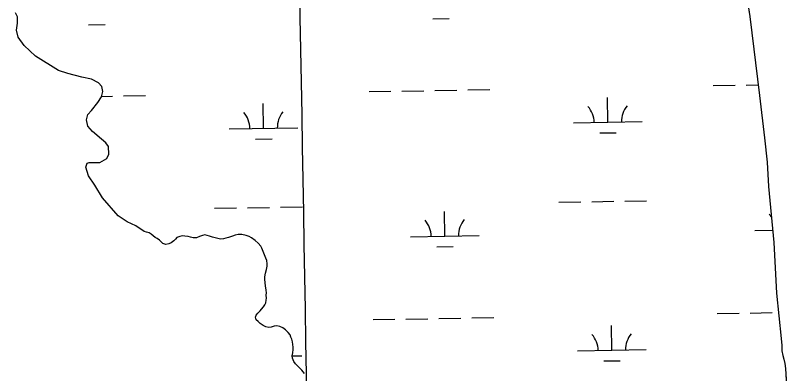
# Model space of a CAD drawing. Extents: x 3903937 to 3942190, y 260677 to 286651.
# Drawn here: x 3918386 to 3919514, y 267719 to 268241 of the extents above; entities that cross this region are included whole.
import ezdxf

# ---------------------------------------------------------------- set-up
doc = ezdxf.new("R2010")
doc.units = 0
for name, color, linetype in [('V-GRID-MAJR', 7, 'Continuous'), ('V-TOPO-SHOR', 7, 'Continuous'), ('V-WETL-SWMP', 7, 'Continuous')]:
    doc.layers.add(name, color=color, linetype=linetype)

msp = doc.modelspace()

# ---------------------------------------------------------------- linework, layer by layer
at = {"layer": 'V-GRID-MAJR'}
msp.add_spline([(3918836.554, 266203.342), (3918730.829, 272260.192), (3918625.049, 278320.127), (3918519.27, 284380.053), (3918519.216, 284383.145)], degree=3, dxfattribs=at)
at = {"layer": 'V-TOPO-SHOR'}
msp.add_lwpolyline([(3919440.126, 268343.923), (3919456.1410000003, 268239.338), (3919470.454, 268124.284), (3919477.68, 268062.242), (3919481.518, 268026.655), (3919483.609, 267991.473), (3919491.119, 267909.733), (3919495.006, 267835.88), (3919501.9420000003, 267769.425), (3919503.007, 267759.58), (3919502.938, 267751.476), (3919504.4, 267744.914), (3919505.961, 267739.483), (3919507.218, 267733.23), (3919508.375, 267725.95), (3919511.132, 267678.254), (3919514.224, 267598.445), (3919510.169, 267484.034), (3919508.916, 267361.938), (3919505.461, 267277.384), (3919505.324, 267184.02), (3919495.1410000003, 267062.711), (3919481.913, 266933.591)], dxfattribs=at)
at = {"layer": 'V-WETL-SWMP'}
for p, q in [((3919440.124962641, 268343.9239823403), (3919456.1409639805, 268239.3389829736)), ((3918388.6930067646, 268239.07100319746), (3918385.753006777, 268244.61300320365)), ((3918388.4570069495, 268229.78900328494), (3918388.6930067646, 268239.07100319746)), ((3919456.1409639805, 268239.3389829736), (3919470.4539655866, 268124.2829837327)), ((3918387.0330072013, 268219.5250034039), (3918388.4570069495, 268229.78900328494)), ((3918492.340100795, 268227.20467888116), (3918516.3363833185, 268227.62705500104)), ((3918994.1703578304, 268236.03776027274), (3919018.166640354, 268236.4601363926)), ((3918389.558007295, 268209.2450034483), (3918387.0330072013, 268219.5250034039)), ((3918398.39500717, 268197.1610033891), (3918389.558007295, 268209.2450034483)), ((3918414.921006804, 268181.491003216), (3918398.39500717, 268197.1610033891)), ((3918448.4090058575, 268160.61600276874), (3918414.921006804, 268181.49100321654)), ((3918462.018005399, 268156.0180025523), (3918448.4090058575, 268160.6160027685)), ((3918482.3380046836, 268150.799002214), (3918462.018005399, 268156.0180025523)), ((3918496.348004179, 268147.77900197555), (3918482.3380046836, 268150.7990022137)), ((3918506.9910038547, 268142.40300182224), (3918496.348004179, 268147.7790019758)), ((3918511.709003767, 268137.0510017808), (3918506.9910038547, 268142.40300182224)), ((3918513.0630038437, 268130.133001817), (3918511.709003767, 268137.0510017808)), ((3919403.012867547, 268138.5778881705), (3919435.0079109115, 268139.1410563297)), ((3919451.0054325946, 268139.42264040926), (3919468.532209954, 268139.7311420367)), ((3918511.2530040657, 268122.2410019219), (3918513.063003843, 268130.133001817)), ((3918901.182610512, 268129.7448067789), (3918933.177653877, 268130.3079749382)), ((3918949.1751755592, 268130.5895590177), (3918981.170218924, 268131.15272717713)), ((3918997.1677406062, 268131.4343112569), (3919029.162783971, 268131.9974794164)), ((3919045.1603056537, 268132.27906349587), (3919077.155349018, 268132.8422316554)), ((3918496.359005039, 268102.3550023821), (3918505.8860044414, 268113.7700020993)), ((3918505.8860044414, 268113.7700020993), (3918511.2530040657, 268122.2410019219)), ((3918511.400465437, 268122.8839661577), (3918527.3325269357, 268123.1643980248)), ((3918543.3300486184, 268123.4459821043), (3918575.3250919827, 268124.0091502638)), ((3919249.33782271, 268085.1230816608), (3919248.7042578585, 268121.11750601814)), ((3919470.4539655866, 268124.2829837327), (3919477.679966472, 268062.2409841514)), ((3918491.199005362, 268096.2530025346), (3918496.359005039, 268102.3550023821)), ((3918747.507565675, 268076.2900002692), (3918746.874000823, 268112.2844246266)), ((3918489.192005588, 268088.5590026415), (3918491.199005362, 268096.2530025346)), ((3918491.1300056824, 268079.46600268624), (3918489.192005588, 268088.5590026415)), ((3919199.3455674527, 268084.24313141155), (3919299.3300779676, 268086.0030319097)), ((3918497.813005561, 268071.73700262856), (3918491.1300056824, 268079.46600268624)), ((3918510.999005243, 268060.62200247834), (3918497.813005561, 268071.73700262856)), ((3918697.5153104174, 268075.41005002), (3918797.4998209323, 268077.1699505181)), ((3919237.611251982, 268069.4832835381), (3919261.6075345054, 268069.90565965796)), ((3918517.6920050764, 268055.2630023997), (3918510.999005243, 268060.62200247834)), ((3918735.7809949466, 268060.65020214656), (3918759.77727747, 268061.0725782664)), ((3919477.679966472, 268062.2409841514), (3919481.5169669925, 268026.6559843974)), ((3918521.421005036, 268049.52000238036), (3918517.6920050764, 268055.2630023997)), ((3918521.9690052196, 268038.6550024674), (3918521.4210050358, 268049.52000238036)), ((3918518.979005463, 268032.1500025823), (3918521.9690052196, 268038.6550024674)), ((3918488.317006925, 268019.8340032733), (3918490.3150067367, 268025.5530031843)), ((3918490.3150067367, 268025.5530031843), (3918493.083006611, 268026.3320031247)), ((3918493.083006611, 268026.3320031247), (3918508.488005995, 268026.2680028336)), ((3918508.488005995, 268026.2680028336), (3918518.979005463, 268032.1500025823)), ((3919481.5169669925, 268026.6559843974), (3919483.607967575, 267991.4729846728)), ((3918492.411007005, 268006.98000331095), (3918488.317006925, 268019.8340032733)), ((3918501.2420069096, 267993.3160032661), (3918492.411007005, 268006.98000331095)), ((3918512.8180067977, 267974.70400321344), (3918501.2420069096, 267993.3160032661)), ((3919483.607967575, 267991.4729846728), (3919491.1179688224, 267909.73398526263)), ((3918535.423006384, 267948.73900301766), (3918512.8180067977, 267974.70400321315)), ((3919177.9726837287, 267968.4170518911), (3919209.967727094, 267968.98022005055)), ((3919225.965248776, 267969.26180413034), (3919257.960292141, 267969.82497228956)), ((3919273.9578138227, 267970.1065563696), (3919305.952857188, 267970.66972452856)), ((3918676.1424266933, 267959.5839704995), (3918708.1374700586, 267960.147138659)), ((3918724.134991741, 267960.42872273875), (3918756.1300351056, 267960.991890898)), ((3918772.127556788, 267961.273474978), (3918804.1226001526, 267961.836643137)), ((3918548.817006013, 267939.99400284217), (3918535.423006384, 267948.73900301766)), ((3919011.75168375, 267919.0540827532), (3919011.1181188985, 267955.04850711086)), ((3918561.2340056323, 267933.8200026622), (3918548.817006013, 267939.99400284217)), ((3918573.445005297, 267925.6720025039), (3918561.2340056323, 267933.8200026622)), ((3918576.8380051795, 267924.7250024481), (3918573.445005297, 267925.6720025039)), ((3918580.5140050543, 267923.55400238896), (3918576.8380051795, 267924.7250024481)), ((3918583.7970049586, 267921.6470023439), (3918580.5140050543, 267923.55400238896)), ((3918586.404004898, 267919.34200231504), (3918583.7970049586, 267921.6470023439)), ((3919463.589685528, 267927.0072138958), (3919489.4890575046, 267927.46308768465)), ((3918589.237004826, 267917.1500022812), (3918586.404004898, 267919.34200231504)), ((3918592.351004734, 267915.4120022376), (3918589.237004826, 267917.1500022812)), ((3918595.5240046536, 267912.9400021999), (3918592.351004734, 267915.4120022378)), ((3918598.0180045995, 267910.5210021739), (3918595.5240046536, 267912.9400021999)), ((3918600.6830045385, 267908.1030021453), (3918598.0180045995, 267910.5210021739)), ((3918616.594003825, 267912.1210018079), (3918612.8220040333, 267909.11200190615)), ((3918619.0130036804, 267914.61600173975), (3918616.594003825, 267912.1210018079)), ((3918621.2060035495, 267916.884001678), (3918619.0130036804, 267914.61600173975)), ((3918625.4920033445, 267918.65200158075), (3918621.2060035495, 267916.884001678)), ((3918628.9340031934, 267919.34300150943), (3918625.4920033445, 267918.65200158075)), ((3918632.88900304, 267919.07700143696), (3918628.9340031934, 267919.34300150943)), ((3918637.4110028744, 267918.24800135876), (3918632.88900304, 267919.07700143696)), ((3918640.803002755, 267917.35800130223), (3918637.4110028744, 267918.24800135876)), ((3918644.8740026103, 267916.4140012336), (3918640.803002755, 267917.35800130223)), ((3918649.730002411, 267916.6600011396), (3918644.8740026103, 267916.4140012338)), ((3918654.185002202, 267918.25900104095), (3918649.730002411, 267916.6600011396)), ((3918658.2450020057, 267920.0260009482), (3918654.185002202, 267918.25900104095)), ((3918661.801001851, 267920.662000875), (3918658.2450020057, 267920.0260009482)), ((3918665.362001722, 267919.94200081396), (3918661.801001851, 267920.66200087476)), ((3918668.4720016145, 267919.0510007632), (3918665.362001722, 267919.9420008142)), ((3918672.826001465, 267917.7130006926), (3918668.4720016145, 267919.0510007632)), ((3918676.6710013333, 267916.5420006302), (3918672.826001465, 267917.71300069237)), ((3918680.9120011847, 267915.4290005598), (3918676.6710013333, 267916.5420006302)), ((3918684.643001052, 267914.5410004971), (3918680.9120011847, 267915.4290005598)), ((3918689.2170008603, 267914.955000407), (3918684.643001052, 267914.54100049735)), ((3918692.376000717, 267915.8710003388), (3918689.2170008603, 267914.955000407)), ((3918696.1560005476, 267916.79000025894), (3918692.376000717, 267915.8710003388)), ((3918699.1450004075, 267917.87500019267), (3918696.1560005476, 267916.79000025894)), ((3918702.0220002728, 267918.90300012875), (3918699.1450004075, 267917.87500019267)), ((3918705.970000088, 267920.275000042), (3918702.0220002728, 267918.90300012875)), ((3918710.3709998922, 267921.30899994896), (3918705.970000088, 267920.2750000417)), ((3918715.678999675, 267921.5559998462), (3918710.3709998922, 267921.30899994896)), ((3918722.0119994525, 267919.8869997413), (3918715.678999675, 267921.5559998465)), ((3918726.592999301, 267918.21099966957), (3918722.0119994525, 267919.8869997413)), ((3918729.8759992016, 267916.5299996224), (3918726.592999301, 267918.21099966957)), ((3918734.973999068, 267912.76599955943), (3918729.8759992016, 267916.5299996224)), ((3918739.677998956, 267908.77499950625), (3918734.973999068, 267912.76599955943)), ((3918961.7594284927, 267918.1741325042), (3919061.7439390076, 267919.9340330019)), ((3918604.867004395, 267906.8210020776), (3918600.6830045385, 267908.1030021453)), ((3918609.1570042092, 267907.57200198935), (3918604.867004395, 267906.8210020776)), ((3918612.8220040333, 267909.11200190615), (3918609.1570042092, 267907.57200198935)), ((3918743.3669988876, 267904.55399947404), (3918739.6779989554, 267908.77499950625)), ((3918745.0159988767, 267901.62399946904), (3918743.3669988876, 267904.55399947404)), ((3918746.899998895, 267896.7169994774), (3918745.015998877, 267901.62399946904)), ((3919000.025113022, 267903.41428463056), (3919024.0213955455, 267903.8366607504)), ((3919491.1179688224, 267909.73398526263), (3919495.0059700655, 267835.87998585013)), ((3918748.839998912, 267891.6989994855), (3918746.8999988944, 267896.7169994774)), ((3918750.8929989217, 267886.84899949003), (3918748.839998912, 267891.6989994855)), ((3918752.149998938, 267883.2959994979), (3918750.8929989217, 267886.84899949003)), ((3918752.7339990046, 267878.5539995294), (3918752.149998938, 267883.2959994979)), ((3918752.520999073, 267875.38999956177), (3918752.7339990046, 267878.5539995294)), ((3918750.4159993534, 267865.0459996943), (3918751.805999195, 267870.4739996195)), ((3918751.805999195, 267870.4739996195), (3918752.520999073, 267875.38999956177)), ((3918749.2649995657, 267856.2869997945), (3918749.365999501, 267859.4499997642)), ((3918749.5689996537, 267850.9789998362), (3918749.2649995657, 267856.2869997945)), ((3918749.365999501, 267859.4499997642), (3918750.4159993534, 267865.0459996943)), ((3918750.095999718, 267846.462999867), (3918749.5689996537, 267850.9789998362)), ((3918751.36399979, 267839.9729999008), (3918750.095999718, 267846.462999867)), ((3918751.2229999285, 267832.9679999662), (3918751.8879998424, 267836.1339999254)), ((3918751.8619999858, 267828.6219999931), (3918751.2229999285, 267832.9679999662)), ((3918751.887999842, 267836.1339999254), (3918751.36399979, 267839.9729999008)), ((3919495.0059700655, 267835.87998585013), (3919501.9419710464, 267769.42498631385)), ((3918749.0780002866, 267818.61400013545), (3918750.5340001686, 267821.7830000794)), ((3918750.5340001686, 267821.7830000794), (3918751.3660000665, 267825.4010000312)), ((3918751.3660000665, 267825.4010000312), (3918751.8619999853, 267828.6219999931)), ((3918739.0150009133, 267806.82500043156), (3918742.335000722, 267809.8890003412)), ((3918742.335000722, 267809.8890003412), (3918744.642000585, 267812.27000027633)), ((3918744.642000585, 267812.27000027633), (3918747.5080004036, 267815.7830001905)), ((3918747.5080004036, 267815.7830001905), (3918749.0780002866, 267818.61400013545)), ((3918735.7650011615, 267800.59900054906), (3918736.430001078, 267803.5960005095)), ((3918736.7950011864, 267797.1020005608), (3918735.7650011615, 267800.59900054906)), ((3918736.430001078, 267803.5960005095), (3918739.0150009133, 267806.82500043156)), ((3918907.037365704, 267797.12133113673), (3918939.0324090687, 267797.68449929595)), ((3918955.029930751, 267797.96608337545), (3918987.024974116, 267798.52925153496)), ((3919003.0224957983, 267798.8108356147), (3919035.0175391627, 267799.3740037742)), ((3919051.0150608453, 267799.6555878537), (3919083.01010421, 267800.21875601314)), ((3919408.8676227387, 267805.95441252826), (3919440.8626661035, 267806.51758068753)), ((3919456.860187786, 267806.799164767), (3919488.8552311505, 267807.36233292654)), ((3918739.405001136, 267794.2320005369), (3918736.7950011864, 267797.1020005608)), ((3918742.5220010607, 267791.6460005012), (3918739.405001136, 267794.2320005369)), ((3918747.0530009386, 267788.50200044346), (3918742.52200106, 267791.64600050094)), ((3918750.9570008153, 267786.71000038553), (3918747.0530009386, 267788.50200044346)), ((3918754.9710006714, 267785.82200031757), (3918750.9570008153, 267786.71000038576)), ((3918758.527000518, 267786.40100024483), (3918754.9710006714, 267785.82200031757)), ((3918762.702000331, 267787.43500015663), (3918758.527000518, 267786.40100024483)), ((3918766.880000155, 267787.9040000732), (3918762.702000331, 267787.43500015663)), ((3918771.231999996, 267787.0739999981), (3918766.880000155, 267787.9040000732)), ((3918775.474999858, 267785.3959999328), (3918771.231999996, 267787.0739999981)), ((3919255.1925779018, 267752.49960601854), (3919254.55901305, 267788.49403037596)), ((3918779.32799976, 267782.4189998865), (3918775.474999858, 267785.3959999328)), ((3918783.5229996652, 267778.5379998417), (3918779.32799976, 267782.4189998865)), ((3918786.191999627, 267774.9339998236), (3918783.5229996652, 267778.5379998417)), ((3918787.334999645, 267771.5499998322), (3918786.191999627, 267774.9339998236)), ((3918788.4769996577, 267768.44799983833), (3918787.334999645, 267771.5499998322)), ((3918789.452999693, 267764.5549998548), (3918788.4769996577, 267768.44799983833)), ((3918790.20199973, 267760.99999987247), (3918789.452999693, 267764.5549998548)), ((3919501.9419710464, 267769.42498631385), (3919503.0079711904, 267759.57998638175)), ((3918789.911999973, 267748.79899998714), (3918790.456999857, 267753.7709999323)), ((3918790.500999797, 267756.8209999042), (3918790.20199973, 267760.99999987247)), ((3918790.456999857, 267753.7709999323), (3918790.500999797, 267756.8209999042)), ((3919205.2003226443, 267751.6196557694), (3919305.1848331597, 267753.3795562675)), ((3919503.0079711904, 267759.57998638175), (3919502.937971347, 267751.4749864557)), ((3918788.9700000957, 267744.3330000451), (3918789.911999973, 267748.79899998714)), ((3918789.4920001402, 267740.8330000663), (3918788.9700000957, 267744.3330000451)), ((3918788.9759083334, 267744.29338542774), (3918803.3545761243, 267744.54647487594)), ((3919502.937971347, 267751.4749864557), (3919504.4009714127, 267744.9139864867)), ((3919504.4009714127, 267744.9139864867), (3919505.9609714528, 267739.4829865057)), ((3918791.4300001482, 267736.3230000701), (3918789.4920001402, 267740.8330000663)), ((3918794.15600011, 267732.6060000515), (3918791.4300001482, 267736.3230000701)), ((3918796.767000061, 267729.62300002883), (3918794.15600011, 267732.6060000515)), ((3919243.4660071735, 267736.8598078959), (3919267.462289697, 267737.2821840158)), ((3919505.9609714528, 267739.4829865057), (3919507.217971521, 267733.22998653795)), ((3919507.217971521, 267733.22998653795), (3919508.3759716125, 267725.94998658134)), ((3918799.602, 267726.867), (3918796.767000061, 267729.62300002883)), ((3918803.229999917, 267723.5489999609), (3918799.602, 267726.867)), ((3918805.2159998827, 267721.18499994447), (3918803.229999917, 267723.5489999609)), ((3918807.2599998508, 267718.53899992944), (3918805.2159998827, 267721.18499994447)), ((3919508.3759716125, 267725.94998658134), (3919511.1319724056, 267678.2529869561))]:
    msp.add_line(p, q, dxfattribs=at)
for centre, radius, start, end in [((3919194.0950873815, 268084.6255905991), 35.24628790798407, 0.23658071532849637, 41.78023904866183), ((3919304.5638458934, 268086.5700320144), 35.246287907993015, 140.23657773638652, 181.78023606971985), ((3918692.264830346, 268075.7925092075), 35.24628790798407, 0.23658071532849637, 41.78023904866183), ((3918802.733588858, 268077.7369506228), 35.246287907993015, 140.23657773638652, 181.78023606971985), ((3919458.339205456, 267927.3896730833), 35.24628790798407, 33.57565220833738, 41.780239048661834), ((3918956.508948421, 267918.55659169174), 35.24628790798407, 0.23658071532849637, 41.78023904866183), ((3919066.9777069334, 267920.5010331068), 35.246287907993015, 140.23657773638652, 181.78023606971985), ((3919199.949842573, 267752.00211495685), 35.24628790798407, 0.23658071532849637, 41.78023904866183), ((3919310.4186010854, 267753.94655637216), 35.246287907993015, 140.23657773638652, 181.78023606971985)]:
    msp.add_arc(centre, radius, start, end, dxfattribs=at)

doc.saveas('drawing.dxf')
